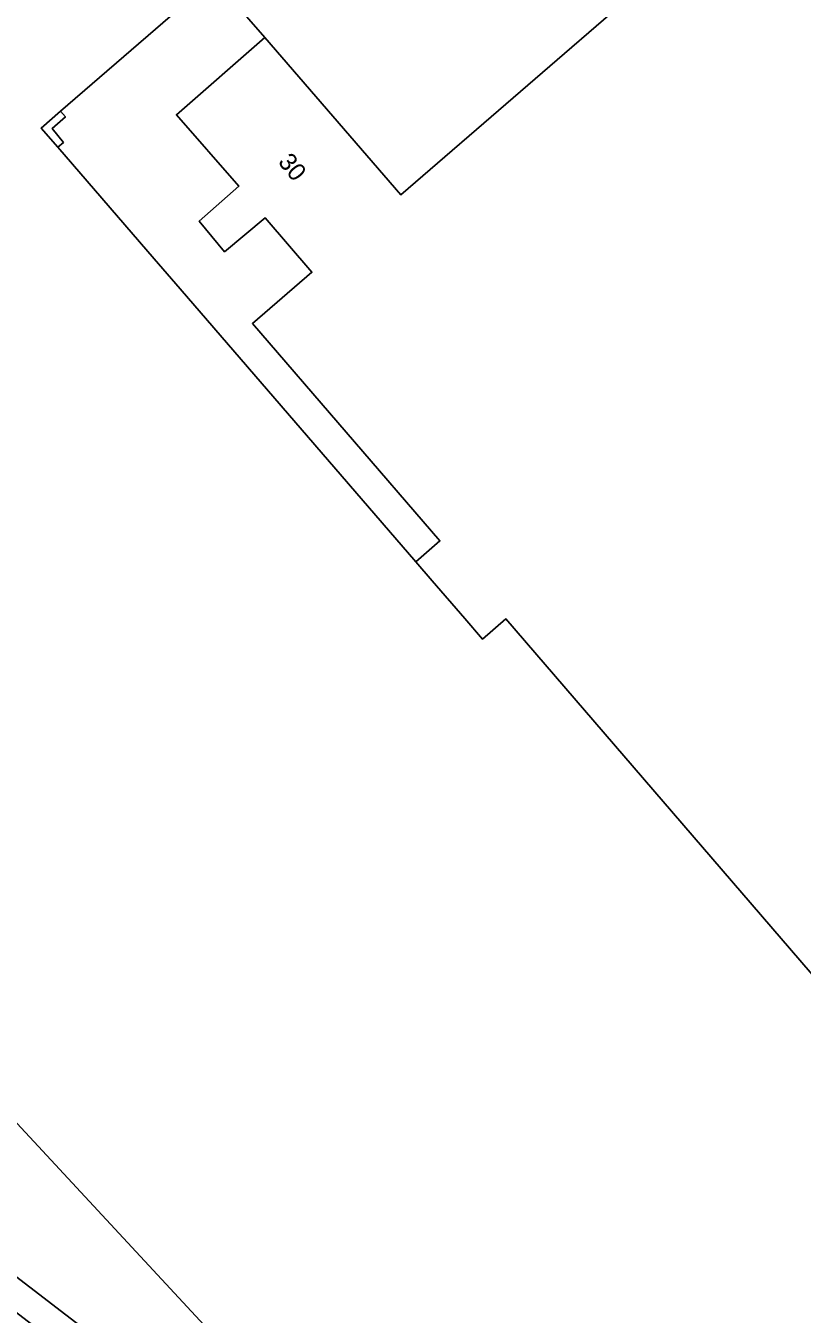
# Model space of a CAD drawing. Extents: x 156141 to 158132, y 385651 to 388333.
# Drawn here: x 156745.7 to 156789.4, y 386966 to 387038.6 of the extents above; entities that cross this region are included whole.
import ezdxf

# ---------------------------------------------------------------- set-up
doc = ezdxf.new("R2010")
doc.units = 0
for name, color, linetype in [('IMGEO_Berm_groen', 7, 'Continuous'), ('IMGEO_Erf', 7, 'Continuous'), ('IMGEO_Hek', 7, 'Continuous'), ('IMGEO_Pand', 7, 'Continuous'), ('IMGEO_Pand_nummerreeks', 7, 'Continuous'), ('IMGEO_Pand_overbouw', 7, 'Continuous'), ('IMGEO_Voetpad_open', 7, 'Continuous')]:
    doc.layers.add(name, color=color, linetype=linetype)

msp = doc.modelspace()

# ---------------------------------------------------------------- linework, layer by layer
at = {"layer": 'IMGEO_Berm_groen'}
msp.add_lwpolyline([(156741.832, 386970.602), (156766.2, 386951.885), (156767.163, 386951.124), (156767.493, 386950.859), (156768.456, 386951.606), (156723.571, 387000)], dxfattribs=at)
at = {"layer": 'IMGEO_Erf'}
for points in [[(156911.85, 387068.086), (156832.995, 387000), (156800.985, 386972.361), (156777.179, 387000), (156772.743, 387005.15), (156771.425, 387004.014), (156770.431, 387005.167), (156768.589, 387007.305), (156767.667, 387008.374), (156769.031, 387009.549), (156758.461, 387021.807), (156761.816, 387024.7), (156759.178, 387027.76), (156756.892, 387025.857), (156755.459, 387027.579), (156757.696, 387029.559), (156754.179, 387033.577), (156759.165, 387037.943), (156766.821, 387029.066), (156787.068, 387046.56)], [(156732.342, 387044.151), (156710.252, 387025.336), (156705.023, 387019.998), (156723.571, 387000), (156768.456, 386951.606), (156770.824, 386949.053), (156773.682, 386951.121), (156777.696, 386954.515), (156780.274, 386951.466), (156781.445, 386950.081), (156774.729, 386944.401), (156788.01, 386930.46)]]:
    msp.add_lwpolyline(points, dxfattribs=at)
msp.add_lwpolyline([(156747.808, 387032.018), (156747.49, 387031.744), (156746.558, 387032.831), (156747.645, 387033.775), (156747.92, 387033.458), (156747.165, 387032.802)], close=True, dxfattribs=at)
at = {"layer": 'IMGEO_Hek'}
msp.add_lwpolyline([(156768.456, 386951.606), (156723.571, 387000)], dxfattribs=at)
at = {"layer": 'IMGEO_Pand'}
msp.add_lwpolyline([(156787.068, 387046.56), (156766.821, 387029.066), (156759.165, 387037.943), (156754.179, 387033.577), (156757.696, 387029.559), (156755.459, 387027.579), (156756.892, 387025.857), (156759.178, 387027.76), (156761.816, 387024.7), (156758.461, 387021.807), (156769.031, 387009.549), (156767.667, 387008.374), (156768.589, 387007.305), (156770.431, 387005.167), (156771.425, 387004.014), (156772.743, 387005.15), (156777.179, 387000), (156800.985, 386972.361), (156832.995, 387000), (156911.85, 387068.086)], dxfattribs=at)
msp.add_lwpolyline([(156747.49, 387031.744), (156747.808, 387032.018), (156747.165, 387032.802), (156747.92, 387033.458), (156747.645, 387033.775), (156746.558, 387032.831)], close=True, dxfattribs=at)
at = {"layer": 'IMGEO_Pand_overbouw'}
msp.add_lwpolyline([(156757.218, 387040.174), (156756.898, 387039.902), (156756.232, 387040.661), (156755.477, 387040.006), (156755.202, 387040.323), (156747.645, 387033.775), (156747.92, 387033.458), (156747.165, 387032.802), (156747.808, 387032.018), (156747.49, 387031.744), (156752.915, 387025.461), (156754.379, 387023.765), (156767.667, 387008.374), (156769.031, 387009.549), (156758.461, 387021.807), (156761.816, 387024.7), (156759.178, 387027.76), (156756.892, 387025.857), (156755.459, 387027.579), (156757.696, 387029.559), (156754.179, 387033.577), (156759.165, 387037.943)], close=True, dxfattribs=at)
at = {"layer": 'IMGEO_Voetpad_open'}
msp.add_lwpolyline([(156741.513, 386968.824), (156765.327, 386950.551), (156766.137, 386949.899), (156767.163, 386951.124), (156766.2, 386951.885), (156741.832, 386970.602)], dxfattribs=at)

# ---------------------------------------------------------------- texts
at = {"layer": 'IMGEO_Pand_nummerreeks'}
msp.add_text('30', height=1, rotation=309.48139, dxfattribs=at).set_placement((156759.86, 387030.895))

doc.saveas('drawing.dxf')
